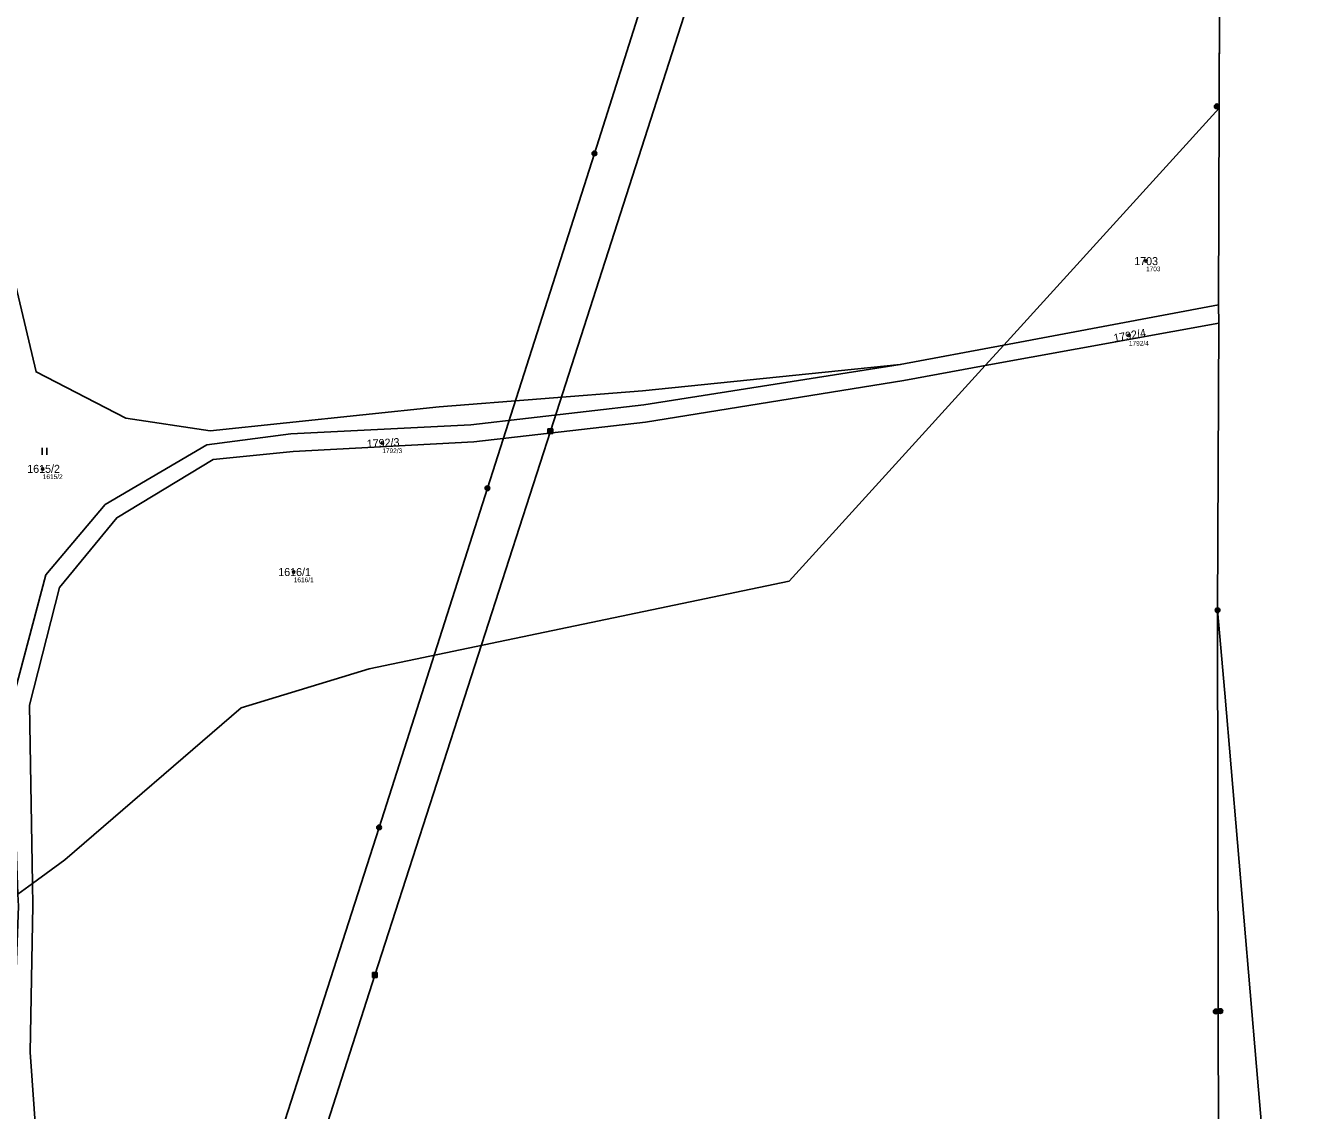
# Model space of a CAD drawing. Extents: x -653098 to -649479, y -997642 to -992666.
# Drawn here: x -650225.8 to -649953.8, y -996492.5 to -996261.8 of the extents above; entities that cross this region are included whole.
import ezdxf

# ---------------------------------------------------------------- set-up
doc = ezdxf.new("R2010")
doc.units = 0
for name, color, linetype in [('Definiční body', 7, 'Continuous'), ('Hranice parcel', 7, 'Continuous'), ('Parcelní čísla', 7, 'Continuous'), ('Polygon ku', 7, 'Continuous'), ('Polygon parcely', 7, 'Continuous'), ('Poz předměty', 7, 'Continuous'), ('Značky bodu BP', 7, 'Continuous'), ('Značky kultur', 7, 'Continuous')]:
    doc.layers.add(name, color=color, linetype=linetype)

msp = doc.modelspace()

# ---------------------------------------------------------------- linework, layer by layer
at = {"layer": 'Definiční body'}
for centre in [(-649987.71, -996311.93), (-649991.34, -996327.74), (-650149.99, -996350.59), (-650222.14, -996356.1), (-650168.81, -996378.04)]:
    msp.add_circle(centre, 0.25, dxfattribs=at)
at = {"layer": 'Hranice parcel'}
for p, q in [((-649972.15, -996279.43), (-649972, -996233.26)), ((-650017.95, -996329.8), (-649972.15, -996279.43)), ((-649972.31, -996321.21), (-649972.15, -996279.43)), ((-650017.95, -996329.8), (-649972.31, -996321.21)), ((-649972.25, -996325.1), (-649972.31, -996321.21)), ((-649972.25, -996325.1), (-650021.9, -996334.14)), ((-649972.49, -996386.18), (-649972.25, -996325.1)), ((-650039.92, -996333.93), (-650017.95, -996329.8)), ((-650021.9, -996334.14), (-650017.95, -996329.8)), ((-649970.99, -996403.8), (-649972.49, -996386.18)), ((-649964.21, -996483.15), (-649970.99, -996403.8)), ((-650224.94, -996406.33), (-650224.33, -996444.25)), ((-650224.33, -996444.25), (-650227.41, -996446.51)), ((-650224.33, -996444.25), (-650224.25, -996448.91)), ((-649964.21, -996483.15), (-649962.93, -996498.08))]:
    msp.add_line(p, q, dxfattribs=at)
for points in [[(-650247.19, -996270.92), (-650233.29, -996294.4), (-650223.57, -996335.49), (-650204.5, -996345.31), (-650186.57, -996347.98), (-650137.9, -996342.94), (-650094.67, -996339.52), (-650039.92, -996333.93)], [(-650228.84, -996406.42), (-650221.48, -996378.61), (-650208.9, -996363.71), (-650187.27, -996351.01), (-650169.43, -996348.62), (-650131.18, -996346.73), (-650094.41, -996342.48), (-650039.92, -996333.93)], [(-650021.9, -996334.14), (-650039.18, -996337.29), (-650094.05, -996346.16), (-650130.54, -996350.38), (-650168.95, -996352.38), (-650185.93, -996354.1), (-650206.43, -996366.5), (-650218.56, -996381.34), (-650224.94, -996406.33)], [(-650021.9, -996334.14), (-650063.57, -996379.97), (-650152.78, -996398.65), (-650179.98, -996406.89), (-650217.44, -996439.23), (-650224.33, -996444.25)], [(-650224.25, -996448.91), (-650224.84, -996480.12), (-650220.28, -996544.39), (-650216.32, -996585.62), (-650213.29, -996616.32)]]:
    msp.add_lwpolyline(points, dxfattribs=at)
at = {"layer": 'Polygon ku'}
msp.add_lwpolyline([(-649962.93, -996498.08), (-649964.21, -996483.15), (-649970.99, -996403.8), (-649972.49, -996386.18), (-649972.25, -996325.1), (-649972.31, -996321.21), (-649972.15, -996279.43), (-649972, -996233.26)], dxfattribs=at)
at = {"layer": 'Polygon parcely'}
for points in [[(-650233.29, -996294.4), (-650223.57, -996335.49), (-650204.5, -996345.31), (-650186.57, -996347.98), (-650137.9, -996342.94), (-650094.67, -996339.52), (-650039.92, -996333.93), (-650017.95, -996329.8), (-649972.15, -996279.43), (-649972, -996233.26), (-649971.86, -996187.93), (-649963.97, -996170.64), (-649962.25, -996143.62), (-649954.71, -996121.6), (-649953.84, -996119.34), (-649974.81, -996100.19), (-649991.3, -996074.8), (-650029.25, -996032.82), (-650075.91, -996004.07), (-650117.58, -995999.29), (-650160.46, -996002.58), (-650205.34, -996008.98), (-650218.92, -996066.13), (-650232.37, -996115.84)], [(-649962.93, -996498.08), (-649964.21, -996483.15), (-649970.99, -996403.8), (-649972.49, -996386.18), (-649972.25, -996325.1), (-650021.9, -996334.14), (-650063.57, -996379.97), (-650152.78, -996398.65), (-650179.98, -996406.89), (-650217.44, -996439.23), (-650224.33, -996444.25), (-650224.25, -996448.91), (-650224.84, -996480.12), (-650220.28, -996544.39)]]:
    msp.add_lwpolyline(points, dxfattribs=at)
for points in [[(-650187.27, -996351.01), (-650169.43, -996348.62), (-650131.18, -996346.73), (-650094.41, -996342.48), (-650039.92, -996333.93), (-650094.67, -996339.52), (-650137.9, -996342.94), (-650186.57, -996347.98), (-650204.5, -996345.31), (-650223.57, -996335.49), (-650233.29, -996294.4), (-650247.19, -996270.92), (-650240.97, -996284.91), (-650239.6, -996300.74), (-650242.94, -996317.66), (-650242.15, -996346.84), (-650232.38, -996450.13), (-650227.41, -996446.51), (-650228.84, -996406.42), (-650221.48, -996378.61), (-650208.9, -996363.71)], [(-649972.15, -996279.43), (-650017.95, -996329.8), (-649972.31, -996321.21)], [(-649972.25, -996325.1), (-649972.31, -996321.21), (-650017.95, -996329.8), (-650021.9, -996334.14)], [(-650017.95, -996329.8), (-650039.92, -996333.93), (-650094.41, -996342.48), (-650131.18, -996346.73), (-650169.43, -996348.62), (-650187.27, -996351.01), (-650208.9, -996363.71), (-650221.48, -996378.61), (-650228.84, -996406.42), (-650227.41, -996446.51), (-650224.33, -996444.25), (-650224.94, -996406.33), (-650218.56, -996381.34), (-650206.43, -996366.5), (-650185.93, -996354.1), (-650168.95, -996352.38), (-650130.54, -996350.38), (-650094.05, -996346.16), (-650039.18, -996337.29), (-650021.9, -996334.14)], [(-650224.33, -996444.25), (-650217.44, -996439.23), (-650179.98, -996406.89), (-650152.78, -996398.65), (-650063.57, -996379.97), (-650021.9, -996334.14), (-650039.18, -996337.29), (-650094.05, -996346.16), (-650130.54, -996350.38), (-650168.95, -996352.38), (-650185.93, -996354.1), (-650206.43, -996366.5), (-650218.56, -996381.34), (-650224.94, -996406.33)], [(-650228.45, -996479.76), (-650229.6, -996479.77), (-650226.45, -996513.29), (-650218.26, -996611.45), (-650213.29, -996616.32), (-650216.32, -996585.62), (-650220.28, -996544.39), (-650224.84, -996480.12), (-650224.25, -996448.91), (-650224.33, -996444.25), (-650227.41, -996446.51), (-650227.32, -996449.07)]]:
    msp.add_lwpolyline(points, close=True, dxfattribs=at)
at = {"layer": 'Poz předměty'}
for p, q in [((-650104.93, -996289.04), (-650082.35, -996217.71)), ((-650075.72, -996228.12), (-650114.29, -996348.1)), ((-650127.65, -996360.23), (-650104.93, -996289.04)), ((-650114.79, -996347.6), (-650113.79, -996347.6)), ((-650114.79, -996348.6), (-650114.79, -996347.6)), ((-650114.79, -996347.8), (-650113.79, -996347.8)), ((-650114.59, -996348.6), (-650114.59, -996347.6)), ((-650114.39, -996348.6), (-650114.39, -996347.6)), ((-650114.19, -996348.6), (-650114.19, -996347.6)), ((-650113.99, -996348.6), (-650113.99, -996347.6)), ((-650113.79, -996348.6), (-650113.79, -996347.6)), ((-650114.29, -996348.1), (-650151.59, -996463.72)), ((-650114.79, -996348), (-650113.79, -996348)), ((-650114.79, -996348.2), (-650113.79, -996348.2)), ((-650114.79, -996348.4), (-650113.79, -996348.4)), ((-650114.79, -996348.6), (-650113.79, -996348.6)), ((-650150.67, -996432.34), (-650127.65, -996360.23)), ((-649972.49, -996386.18), (-649972.41, -996471.42)), ((-650173.43, -996503.27), (-650150.67, -996432.34)), ((-650151.59, -996463.72), (-650189.44, -996581.71)), ((-650152.09, -996463.22), (-650151.09, -996463.22)), ((-650152.09, -996464.22), (-650152.09, -996463.22)), ((-650152.09, -996463.42), (-650151.09, -996463.42)), ((-650152.09, -996463.62), (-650151.09, -996463.62)), ((-650152.09, -996463.82), (-650151.09, -996463.82)), ((-650152.09, -996464.02), (-650151.09, -996464.02)), ((-650152.09, -996464.22), (-650151.09, -996464.22)), ((-650151.89, -996464.22), (-650151.89, -996463.22)), ((-650151.69, -996464.22), (-650151.69, -996463.22)), ((-650151.49, -996464.22), (-650151.49, -996463.22)), ((-650151.29, -996464.22), (-650151.29, -996463.22)), ((-650151.09, -996464.22), (-650151.09, -996463.22)), ((-649972.2, -996550.89), (-649972.41, -996471.42))]:
    msp.add_line(p, q, dxfattribs=at)
for centre, radius in [((-649972.69, -996279.02), 0.5), ((-649972.69, -996279.02), 0.4), ((-649972.69, -996279.02), 0.3), ((-649972.69, -996279.02), 0.2), ((-649972.69, -996279.02), 0.1), ((-650104.93, -996289.04), 0.5), ((-650104.93, -996289.04), 0.4), ((-650104.93, -996289.04), 0.3), ((-650104.93, -996289.04), 0.2), ((-650104.93, -996289.04), 0.1), ((-650127.65, -996360.23), 0.5), ((-650127.65, -996360.23), 0.4), ((-650127.65, -996360.23), 0.3), ((-650127.65, -996360.23), 0.2), ((-650127.65, -996360.23), 0.1), ((-649972.49, -996386.18), 0.5), ((-649972.49, -996386.18), 0.4), ((-649972.49, -996386.18), 0.3), ((-649972.49, -996386.18), 0.2), ((-649972.49, -996386.18), 0.1), ((-650150.67, -996432.34), 0.5), ((-650150.67, -996432.34), 0.4), ((-650150.67, -996432.34), 0.3), ((-650150.67, -996432.34), 0.2), ((-650150.67, -996432.34), 0.1), ((-649972.9, -996471.46), 0.5), ((-649972.9, -996471.46), 0.4), ((-649972.9, -996471.46), 0.3), ((-649972.9, -996471.46), 0.2), ((-649972.9, -996471.46), 0.1), ((-649971.91, -996471.38), 0.5), ((-649971.91, -996471.38), 0.4), ((-649971.91, -996471.38), 0.3), ((-649971.91, -996471.38), 0.2), ((-649971.91, -996471.38), 0.1)]:
    msp.add_circle(centre, radius, dxfattribs=at)
at = {"layer": 'Značky bodu BP'}
for radius in [0.5, 0.0303]:
    msp.add_circle((-649972.49, -996386.18), radius, dxfattribs=at)
at = {"layer": 'Značky kultur'}
for p, q in [((-650222.26, -996353.11), (-650222.26, -996351.61)), ((-650221.26, -996353.11), (-650221.26, -996351.61))]:
    msp.add_line(p, q, dxfattribs=at)

# ---------------------------------------------------------------- texts
at = {"layer": 'Definiční body'}
for s, p in [('1703', (-649987.71, -996314.09)), ('1792/4', (-649991.34, -996329.9)), ('1792/3', (-650149.99, -996352.75)), ('1615/2', (-650222.14, -996358.26)), ('1616/1', (-650168.81, -996380.2))]:
    msp.add_text(s, height=1, dxfattribs=at).set_placement(p)
at = {"layer": 'Parcelní čísla'}
for s, p in [('1703', (-649990.22, -996312.78)), ('1615/2', (-650225.45, -996356.95)), ('1616/1', (-650172.11, -996378.89))]:
    msp.add_text(s, height=1.7, dxfattribs=at).set_placement(p)
for s, rotation, p in [('1792/4', 10, (-649994.45, -996329.15)), ('1792/3', 3, (-650153.25, -996351.61))]:
    msp.add_text(s, height=1.7, rotation=rotation, dxfattribs=at).set_placement(p)

doc.saveas('drawing.dxf')
